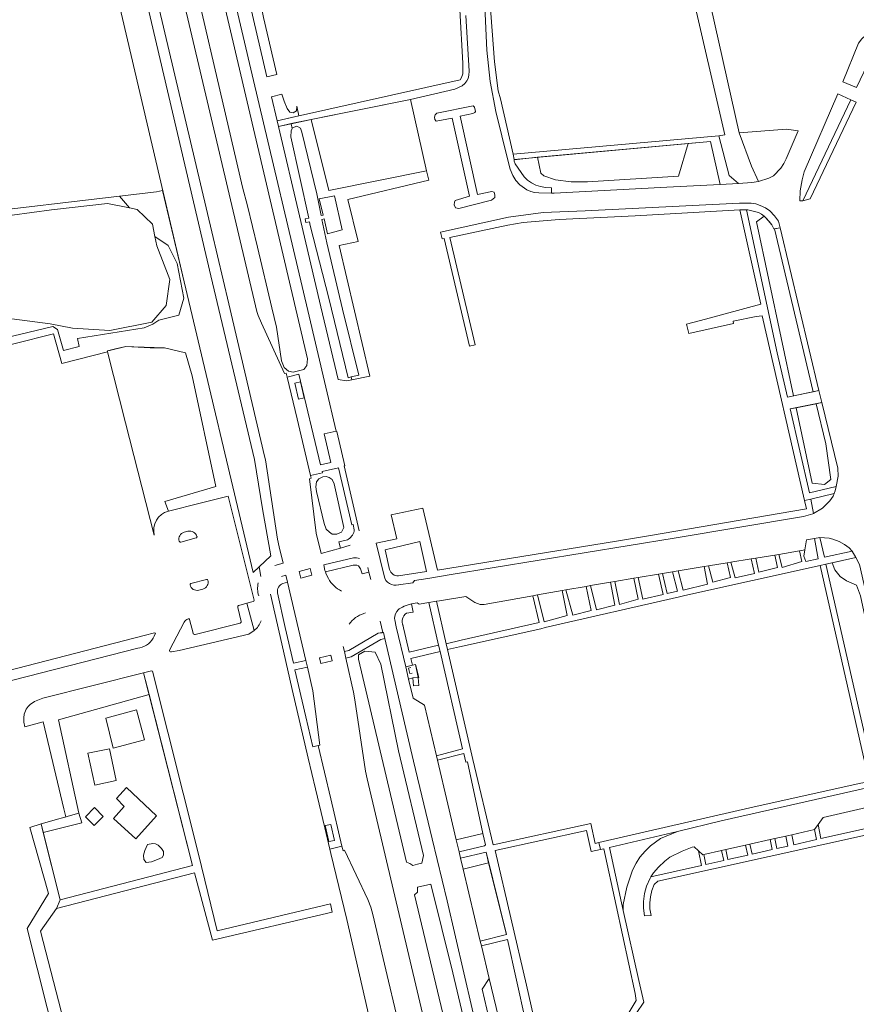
# Model space of a CAD drawing. Header units: metres. Extents: x 209813 to 223847, y 571801 to 587119.
# Tile 300 of 656: x 220373 to 220586, y 575829 to 576081. Entities that reach past the tile are written whole.
import ezdxf

# ---------------------------------------------------------------- set-up
doc = ezdxf.new("R2010")
doc.units = ezdxf.units.M
for name, color, linetype, lineweight in [('B-RO-GR-BEPLANTING_CULTUUR_BOSPLANTSOEN-GV', 8, 'Continuous', 0), ('B-RO-GR-BEPLANTING_CULTUUR_HEESTERS-GV', 8, 'Continuous', 0), ('B-RO-OG-TERREIN_CULTUURSCHEIDING-GV', 8, 'Continuous', 0), ('B-RO-OG-WEG-GV', 8, 'Continuous', 0), ('B-RO-VH-VERHARDING_TEGEL-GV', 8, 'Continuous', 0)]:
    doc.layers.add(name, color=color, linetype=linetype, lineweight=lineweight)

msp = doc.modelspace()

# ---------------------------------------------------------------- linework, layer by layer
at = {"layer": 'B-RO-GR-BEPLANTING_CULTUUR_BOSPLANTSOEN-GV', "flags": 128}
msp.add_lwpolyline([(220371.999, 576196.299), (220372.798, 576193.029), (220372.342, 576192.918), (220381.005, 576156.234), (220388.021, 576126.085), (220390.369, 576116.076), (220392.775, 576105.847), (220395.27, 576096.023), (220398.026, 576084.929), (220414.66, 576013.672), (220432.347, 575939.521), (220436.777, 575943.766), (220434.684, 575955.75), (220432.665, 575968.359), (220421.495, 576015.188), (220404.17, 576089.402), (220400.201, 576105.052), (220396.445, 576120.764), (220388.033, 576156.924), (220366.222, 576249.32)], dxfattribs=at)
for points in [[(220535.067, 576107.277), (220535.436, 576105.72), (220540.181, 576105.628), (220544.163, 576088.103), (220552.651, 576051.188), (220551.089, 576051), (220553.739, 576040.835), (220556.106, 576038.782), (220559.555, 576039.016), (220561.288, 576039.297), (220559.461, 576043.224), (220556.289, 576051.725), (220549.092, 576084.007), (220548.596, 576083.883), (220547.243, 576089.311), (220547.874, 576089.468), (220536.633, 576139.888), (220535.88, 576143.01), (220530.054, 576141.669), (220537.835, 576107.995)], [(220457.466, 575988.655), (220462.051, 575989.579), (220454.273, 576022.953), (220459.097, 576024.009), (220456.465, 576034.705), (220477.103, 576039.645), (220476.564, 576042.057), (220451.598, 576036.981), (220447.07, 576055.095), (220441.965, 576054.048), (220442.255, 576052.822), (220442.328, 576052.993), (220443.448, 576053.473), (220444.348, 576052.901), (220444.761, 576051.915), (220448.525, 576036.154), (220449.649, 576030.637), (220450.174, 576030.742), (220449.174, 576034.885), (220453.082, 576035.673), (220455.059, 576026.952), (220451.288, 576025.973), (220450.406, 576029.761), (220449.85, 576029.649), (220451.065, 576023.687), (220455.074, 576006.69), (220459.236, 575989.9), (220457.288, 575989.406)], [(220504.875, 576045.498), (220505.737, 576041.423), (220506.473, 576040.736), (220509.411, 576039.772), (220513.453, 576039.221), (220517.584, 576039.221), (220540.821, 576040.69), (220543.342, 576049.016)], [(220565.299, 576027.237), (220565.146, 576027.209), (220564.62, 576028.283), (220563.308, 576029.841), (220562.72, 576030.422), (220560.777, 576029.034), (220570.213, 575984.576), (220575.238, 575985.63)], [(220575.968, 575982.577), (220570.852, 575981.57), (220574.943, 575962.297), (220578.091, 575961.982), (220579.665, 575963.241), (220578.406, 575972.371)], [(220578.471, 575941.646), (220589.289, 575893.791), (220595.536, 575894.882), (220587.256, 575933.519), (220586.263, 575936.279), (220583.724, 575937.383), (220582.068, 575938.487), (220580.743, 575940.143), (220580.059, 575941.999)]]:
    msp.add_lwpolyline(points, close=True, dxfattribs=at)
at = {"layer": 'B-RO-GR-BEPLANTING_CULTUUR_HEESTERS-GV', "flags": 128}
for points in [[(220586.258, 576063.266), (220593.627, 576078.809), (220592.237, 576078.499), (220590.162, 576077.599), (220588.672, 576076.669), (220587.592, 576075.734), (220586.797, 576074.597), (220582.787, 576064.759)], [(220572.571, 576034.393), (220584.777, 576060.142), (220581.452, 576061.652), (220572.925, 576041.806), (220572.356, 576039.696), (220571.893, 576036.963), (220571.759, 576034.386)], [(220478.667, 576055.166), (220479.029, 576054.739), (220483.056, 576055.458), (220487.51, 576035.537), (220483.89, 576034.466), (220483.712, 576034.07), (220483.554, 576033.392), (220483.92, 576032.562), (220484.803, 576032.416), (220493.088, 576034.548), (220493.979, 576035.236), (220494.009, 576035.783), (220493.802, 576036.567), (220493.209, 576036.712), (220489.543, 576036.002), (220485.127, 576055.947), (220488.346, 576056.661), (220488.833, 576056.881), (220489.05, 576057.155), (220488.797, 576058.25), (220488.403, 576058.615), (220479.149, 576056.717), (220478.721, 576056.286), (220478.604, 576055.739)], [(220561.288, 576039.297), (220563.872, 576040.118), (220565.036, 576040.79), (220566.923, 576042.725), (220567.694, 576043.912), (220568.316, 576045.101), (220571.355, 576052.211), (220568.372, 576052.64), (220556.289, 576051.725), (220559.461, 576043.224)], [(220504.875, 576045.498), (220498.917, 576044.806), (220498.876, 576044.458), (220499.143, 576043.783), (220501.474, 576040.511), (220502.312, 576039.657), (220503.325, 576038.937), (220504.465, 576038.39), (220505.593, 576038.006), (220506.873, 576037.769), (220508.415, 576037.703), (220508.454, 576036.347), (220509.123, 576036.34), (220537.9, 576037.854), (220551.465, 576038.52), (220548.99, 576049.533), (220543.342, 576049.016), (220540.821, 576040.69), (220517.584, 576039.221), (220513.453, 576039.221), (220509.411, 576039.772), (220506.473, 576040.736), (220505.737, 576041.423)], [(220573.058, 575945.314), (220572.829, 575943.649), (220573.351, 575942.312), (220576.457, 575943.015), (220575.549, 575948.203), (220573.52, 575947.849)], [(220585.177, 575944.931), (220584.35, 575945.773), (220583.152, 575946.681), (220581.803, 575947.404), (220580.254, 575948.005), (220579.285, 575948.263), (220576.906, 575948.42), (220578.067, 575943.434)], [(220565.376, 575943.939), (220560.57, 575943.152), (220561.338, 575939.558), (220566.067, 575940.755)], [(220571.692, 575945.004), (220566.446, 575944.117), (220567.299, 575940.768), (220572.343, 575942.31)], [(220553.214, 575941.945), (220548.521, 575941.175), (220549.638, 575937.001), (220554.143, 575938.187)], [(220554.232, 575942.113), (220555.3, 575938.151), (220560.215, 575939.234), (220559.364, 575942.954)], [(220530.522, 575938.222), (220531.736, 575932.739), (220536.887, 575933.856), (220535.704, 575939.072)], [(220539.323, 575939.666), (220536.76, 575939.245), (220537.961, 575934.144), (220540.593, 575934.765)], [(220547.415, 575940.994), (220540.712, 575939.894), (220541.989, 575935), (220548.214, 575936.492)], [(220518.396, 575936.154), (220519.885, 575929.946), (220524.626, 575931.143), (220523.508, 575937.057)], [(220524.573, 575937.246), (220525.81, 575931.317), (220530.566, 575932.738), (220529.466, 575938.048)], [(220504.865, 575933.764), (220506.575, 575926.919), (220512.415, 575928.491), (220511.122, 575934.868)], [(220517.252, 575935.952), (220512.095, 575935.04), (220513.847, 575928.576), (220518.514, 575929.823)], [(220486.598, 575933.35), (220479.879, 575932.277), (220479.091, 575932.152), (220481.539, 575921.294), (220485.41, 575922.203), (220500, 575925.52), (220505.303, 575926.745), (220503.678, 575933.549), (220491.212, 575931.343), (220490.229, 575931.366), (220488.839, 575931.815)], [(220378.745, 575873.137), (220388.591, 575875.609), (220387.848, 575878.1), (220378.182, 575875.38)], [(220484.138, 575871.255), (220484.858, 575868.242), (220491.348, 575869.699), (220491.588, 575869.983), (220490.927, 575872.859)], [(220540.558, 575873.409), (220523.237, 575869.336), (220526.701, 575853.213), (220526.754, 575854.755), (220527.645, 575859.214), (220529.108, 575863.493), (220530.01, 575865.339), (220530.946, 575866.872), (220532.306, 575868.389), (220533.701, 575869.719), (220536.246, 575871.61)], [(220492.383, 575865.429), (220491.718, 575868.115), (220485.251, 575866.587), (220485.915, 575863.782)], [(220490.721, 575833.151), (220493.158, 575822.98), (220495.484, 575823.538), (220492.519, 575835.89)]]:
    msp.add_lwpolyline(points, close=True, dxfattribs=at)
for points in [[(220434.306, 575938.443), (220433.835, 575940.947), (220432.347, 575939.521), (220414.66, 576013.672), (220409.205, 576037.041), (220407.659, 576036.7), (220398.243, 576035.579), (220400.726, 576032.547), (220402.682, 576032.154), (220406.582, 576028.395), (220407.249, 576025.237), (220410.64, 576022.962), (220412.886, 576018.414), (220414.618, 576009.497), (220413.382, 576005.199), (220408.248, 576003.951), (220406.671, 576002.854), (220404.477, 576001.962), (220387.474, 575999.22), (220387.885, 575997.232), (220383.908, 575996.203), (220382.4, 576001.551), (220381.211, 576002.294), (220350.584, 575995.002)], [(220350.882, 575992.765), (220381.319, 576000.454), (220383.447, 575992.837), (220395.112, 575995.842), (220395.172, 575996.068), (220397.552, 575996.683), (220399.815, 575997.163), (220406.054, 575996.889), (220409.688, 575996.82), (220415.036, 575995.586), (220416.716, 575989.685), (220422.79, 575961.416), (220409.808, 575957.596), (220410.67, 575955.19), (220418.778, 575957.174), (220425.888, 575958.958), (220432.543, 575932.416)], [(220415.647, 575950.032), (220414.7, 575949.81)], [(220413.814, 575947.267), (220417.767, 575948.319)], [(220420.421, 575937.74), (220416.422, 575936.693)], [(220418.44, 575935.009), (220419.457, 575935.285)], [(220432.302, 575932.064), (220430.69, 575931.644), (220432.553, 575924.713)], [(220387.848, 575878.1), (220382.645, 575901.872), (220405.769, 575908.34), (220404.355, 575913.907), (220378.66, 575907.39), (220376.503, 575906.577), (220375.416, 575905.843), (220374.931, 575905.336), (220374.407, 575904.584), (220373.912, 575903.355), (220373.752, 575902.427), (220373.81, 575901.325), (220374.077, 575900.137), (220378.695, 575901.415), (220384.011, 575879.177), (220384.544, 575877.143), (220384.451, 575877.086)], [(220470.058, 575821.591), (220466.882, 575835.211), (220462.882, 575852.173), (220462.293, 575854.116), (220461.56, 575856.015), (220455.652, 575868.593), (220455.248, 575868.491), (220454.974, 575869.639), (220451.835, 575868.87), (220452.092, 575867.759), (220456.171, 575850.946), (220464.737, 575813.744)]]:
    msp.add_lwpolyline(points, dxfattribs=at)
at = {"layer": 'B-RO-GR-BEPLANTING_CULTUUR_HEESTERS-GV'}
for points in [[(220414.7, 575949.81, 0.3996371), (220413.43, 575947.49)], [(220417.97, 575948.68, 0.3969736), (220415.647, 575950.032)], [(220413.43, 575947.49, 0.4259984), (220413.814, 575947.267)], [(220417.767, 575948.319, 0.4183875), (220417.97, 575948.68)], [(220416.422, 575936.693, 0.3842622), (220416.2, 575936.35)], [(220419.457, 575935.285, 0.4106641), (220420.77, 575937.54)], [(220420.77, 575937.54, 0.406413), (220420.421, 575937.74)], [(220433.72, 575933.551, -0.1411242), (220433.623, 575936.86)], [(220416.2, 575936.35, 0.425737), (220418.44, 575935.009)], [(220432.543, 575932.416, -0.4090285), (220432.302, 575932.064)], [(220432.553, 575924.713, 0.1380577), (220434.336, 575927.144)]]:
    msp.add_lwpolyline(points, format="xyb", dxfattribs=at)
at = {"layer": 'B-RO-OG-TERREIN_CULTUURSCHEIDING-GV', "flags": 128}
for points in [[(220434.41, 576003.176), (220440.328, 575990.311), (220440.727, 575990.403), (220440.977, 575989.356), (220443.994, 575990.118), (220449.509, 575966.965), (220452.14, 575967.56), (220450.416, 575974.866), (220453.462, 575975.591), (220450.869, 575986.831), (220446.226, 576006.378), (220432.383, 576065.094), (220423.161, 576104.659), (220419.426, 576120.608), (220410.342, 576159.171), (220405.823, 576178.943), (220397.186, 576215.355), (220392.07, 576237.27), (220376.762, 576303.064), (220372.696, 576320.301), (220370.747, 576328.504), (220370.045, 576328.318)], [(220358.703, 576325.673), (220358, 576325.527), (220368.935, 576278.992), (220378.071, 576240.217), (220387.01, 576202.397), (220396.366, 576162.665), (220414.206, 576087.07), (220433.235, 576006.095), (220433.557, 576005.118), (220434.41, 576003.176)], [(220417.679, 576115.564), (220446.188, 575994.035), (220446.011, 575992.345), (220445.259, 575991.287), (220442.525, 575990.626), (220441.361, 575990.895), (220440.251, 575991.846), (220439.571, 575993.503), (220438.267, 576002.1), (220437.107, 576007.057), (220433.377, 576022.537), (220430.872, 576033.067), (220429.568, 576037.867), (220412.851, 576109.942)], [(220400.726, 576032.547), (220398.243, 576035.579), (220360.601, 576031.099), (220342.28, 576028.84), (220338.75, 576055.13), (220338.854, 576058.132), (220336.67, 576057.61)], [(220334.53, 576054.16), (220336.52, 576037.91), (220336.82, 576034.62), (220336.71, 576031.21), (220336.22, 576027.97), (220336.028, 576027.293), (220344.396, 576027.616), (220354.789, 576028.575), (220360.72, 576029.326), (220380.824, 576032.054), (220395.138, 576033.671), (220400.726, 576032.547)], [(220350.584, 575995.002), (220381.211, 576002.294), (220382.4, 576001.551), (220383.908, 575996.203), (220387.885, 575997.232), (220387.474, 575999.22), (220404.477, 576001.962), (220406.671, 576002.854), (220408.248, 576003.951), (220413.382, 576005.199), (220414.618, 576009.497), (220412.886, 576018.414), (220410.64, 576022.962), (220407.249, 576025.237), (220407.748, 576022.872), (220411.009, 576014.28), (220410.091, 576007.616), (220406.477, 576003.411), (220395.711, 576001.303), (220386.183, 576001.839), (220380.488, 576002.984), (220370.75, 576004.229)], [(220410.67, 575955.19), (220409.808, 575957.596), (220422.79, 575961.416), (220416.716, 575989.685), (220415.036, 575995.586), (220409.688, 575996.82), (220401.872, 575997.094), (220399.815, 575997.163), (220395.633, 575996.203), (220395.172, 575996.068), (220395.112, 575995.842), (220399.751, 575977.691)], [(220399.751, 575977.691), (220407.08, 575949)], [(220454.062, 575966.242), (220449.923, 575965.253), (220449.99, 575964.965), (220446.952, 575964.248), (220447.12, 575963.541), (220446.692, 575963.441), (220448.414, 575949.567), (220449.663, 575944.35), (220454.579, 575945.741), (220454.143, 575947.293), (220456.359, 575947.858), (220456.666, 575948.035), (220456.989, 575948.265), (220457.637, 575949.04)], [(220458.103, 575950.396), (220457.805, 575951.796), (220457.452, 575951.711), (220454.062, 575966.242)], [(220469.398, 575938.641), (220476.523, 575939.727), (220474.805, 575947.432), (220465.962, 575945.327), (220467.128, 575940.303)], [(220462.317, 575937.719), (220461.835, 575939.622), (220460.089, 575939.194), (220459.724, 575940.413), (220459.162, 575941.189), (220458.726, 575941.396), (220457.784, 575941.36), (220450.756, 575939.642), (220450.974, 575939.076), (220451.523, 575937.984)], [(220438.514, 575934.29), (220440.452, 575925.449), (220442.561, 575916.357), (220445.752, 575917.042), (220441.088, 575937.054), (220439.92, 575936.73)], [(220411.43, 575919.26), (220413.42, 575919.56), (220431.201, 575923.737), (220432.553, 575924.713), (220430.69, 575931.644), (220428.682, 575931.12)], [(220470.397, 575926.461), (220472.13, 575919.207), (220479.623, 575920.991), (220477.136, 575931.816), (220474.623, 575931.421), (220474.184, 575931.73), (220472.747, 575931.481), (220473.103, 575929.406), (220471.437, 575929.12)], [(220428.369, 575930.585), (220429.226, 575926.957)], [(220460.994, 575929.169), (220460.532, 575929.015)], [(220414.664, 575926.787), (220410.98, 575919.71)], [(220416.96, 575924.021), (220416.096, 575927.467)], [(220429.003, 575926.566), (220417.497, 575923.699)], [(220465.424, 575924.149), (220464.688, 575927.066)], [(220455.294, 575920.65), (220455.591, 575919.336), (220456.76, 575919.622), (220464.193, 575923.984), (220465.212, 575924.089), (220465.424, 575924.149)], [(220490.352, 575818.906), (220481.78, 575855.687), (220477.997, 575871.52), (220473.239, 575891.306), (220469.965, 575905.136), (220465.904, 575922.617), (220464.842, 575922.363), (220457.344, 575917.999), (220455.972, 575917.652), (220457.907, 575908.984), (220458.23, 575907.035), (220460.999, 575888.786), (220461.38, 575886.814), (220478.751, 575813.275)], [(220404.451, 575866.26), (220404.331, 575867.339), (220404.703, 575868.581), (220405.351, 575870.068), (220406.677, 575870.291), (220407.359, 575870.221)], [(220409.426, 575868.275), (220408.958, 575869.095), (220408.052, 575869.874), (220407.359, 575870.221)], [(220404.451, 575866.26), (220405.035, 575865.478)], [(220407.917, 575866.221), (220406.403, 575865.656), (220405.035, 575865.478)], [(220407.917, 575866.221), (220409.086, 575866.758)], [(220409.426, 575868.275), (220409.426, 575867.38), (220409.086, 575866.758)], [(220484.798, 575809.864), (220473.477, 575857.201), (220474.273, 575857.871), (220474.241, 575859.213), (220477.652, 575859.955), (220483.285, 575837.335), (220494.625, 575789.084)]]:
    msp.add_lwpolyline(points, dxfattribs=at)
for points in [[(220476.564, 576042.057), (220472.489, 576060.269), (220447.07, 576055.095), (220451.598, 576036.981)], [(220453.981, 575988.737), (220456.094, 575988.401), (220457.466, 575988.655), (220457.288, 575989.406), (220456.543, 575989.218), (220451.578, 576009.525), (220446.824, 576028.078), (220446.689, 576028.986), (220445.747, 576028.799), (220445.543, 576029.757), (220446.546, 576029.952), (220441.901, 576050.673), (220442.007, 576052.242), (220442.255, 576052.822), (220441.965, 576054.048), (220438.756, 576053.346), (220444.131, 576030.563), (220449.595, 576007.295)], [(220562.72, 576030.422), (220562.037, 576030.959), (220561.283, 576031.432), (220558.526, 576032.07), (220558.184, 576032.072), (220566.011, 575995.578), (220568.618, 575984.242), (220570.213, 575984.576), (220560.777, 576029.034)], [(220565.299, 576027.237), (220575.238, 575985.63), (220576.655, 575985.927), (220566.786, 576027.51)], [(220575.968, 575982.577), (220578.406, 575972.371), (220579.665, 575963.241), (220578.091, 575961.982), (220574.943, 575962.297), (220570.852, 575981.57), (220569.303, 575981.265), (220574.237, 575959.814), (220581.107, 575961.47), (220581.586, 575964.071), (220581.457, 575966.163), (220577.4, 575982.859)], [(220450.408, 575952.044), (220448.473, 575960.182), (220448.339, 575961.394), (220448.51, 575962.677), (220449.071, 575963.443), (220450.081, 575963.948), (220450.933, 575964.043), (220451.675, 575963.746), (220452.451, 575963.28), (220452.972, 575962.144), (220455.451, 575951.018), (220454.861, 575949.837), (220453.684, 575949.283), (220452.479, 575949.283), (220451.784, 575949.77), (220450.911, 575950.546)], [(220580.555, 575959.633), (220574.582, 575958.255), (220575.273, 575954.587), (220577.546, 575955.91), (220579.431, 575957.758), (220580.303, 575959.018)], [(220586.119, 575943.344), (220580.059, 575941.999), (220580.743, 575940.143), (220582.068, 575938.487), (220583.724, 575937.383), (220586.263, 575936.279), (220587.256, 575933.519), (220595.536, 575894.882), (220597.351, 575895.206), (220597.206, 575896.371), (220596.695, 575898.803), (220587.284, 575940.479), (220586.983, 575941.527)], [(220474.204, 575865.014), (220473.08, 575864.73), (220472.263, 575865.261), (220471.41, 575865.579), (220459.184, 575917.395), (220459.173, 575918.482), (220460.798, 575919.386), (220463.439, 575919.195), (220464.874, 575916.082), (220469.382, 575893.989), (220475.749, 575867.247), (220475.327, 575865.297)], [(220474.447, 575912.696), (220474.598, 575910.644), (220473.234, 575910.544), (220473.086, 575912.59), (220471.959, 575912.314), (220473.14, 575907.419), (220476.002, 575905.674), (220479.1, 575892.749), (220485.763, 575894.514), (220480.011, 575919.311), (220472.559, 575917.554), (220472.988, 575915.811), (220473.711, 575915.98)], [(220448.872, 575895.353), (220449.299, 575895.453), (220447.541, 575909.325), (220446.137, 575915.38), (220442.917, 575914.696), (220445.731, 575902.621), (220447.515, 575895.046)], [(220383.061, 575855.95), (220416.851, 575864.69), (220405.769, 575908.34), (220382.645, 575901.872), (220387.848, 575878.1), (220388.591, 575875.609), (220378.745, 575873.137)], [(220402.515, 575904.441), (220404.579, 575896.765), (220396.614, 575894.701), (220394.674, 575902.336)], [(220397.379, 575886.451), (220391.879, 575885.201), (220390.113, 575893.364), (220395.629, 575894.534)], [(220490.927, 575872.859), (220486.958, 575891.186), (220486.554, 575891.103), (220486.05, 575893.275), (220479.379, 575891.583), (220481.954, 575880.391), (220484.138, 575871.255)], [(220397.462, 575881.826), (220399.946, 575884.594), (220407.67, 575877.41), (220402.337, 575871.535), (220396.712, 575876.743), (220399.379, 575879.743)], [(220391.771, 575874.922), (220389.503, 575877.151), (220391.793, 575879.483), (220394.063, 575877.253)], [(220576.46, 575875.166), (220577.139, 575871.581), (220592.111, 575874.966), (220590.976, 575880.039), (220577.786, 575876.998)], [(220575.53, 575873.882), (220569.774, 575872.58), (220570.26, 575870.025), (220576.084, 575871.342)], [(220564.251, 575871.332), (220559.07, 575870.16), (220559.603, 575867.616), (220564.748, 575868.779)], [(220565.382, 575871.587), (220565.906, 575869.041), (220568.722, 575869.677), (220568.188, 575872.222)], [(220545.928, 575868.451), (220544.801, 575869.466), (220544.35, 575869.363), (220541.789, 575868.393), (220538.65, 575866.857), (220537.32, 575865.85), (220535.712, 575864.323), (220534.452, 575862.805), (220533.803, 575861.782), (220546.708, 575864.7)], [(220547.279, 575867.494), (220547.794, 575864.945), (220552.407, 575865.988), (220551.837, 575868.525)], [(220552.939, 575868.774), (220553.462, 575866.227), (220558.499, 575867.366), (220557.965, 575869.91)], [(220490.26, 575845.433), (220496.908, 575847.141), (220492.383, 575865.429), (220485.915, 575863.782)], [(220495.484, 575823.538), (220501.787, 575825.051), (220497.242, 575845.794), (220490.552, 575844.199), (220492.519, 575835.89)]]:
    msp.add_lwpolyline(points, close=True, dxfattribs=at)
at = {"layer": 'B-RO-OG-TERREIN_CULTUURSCHEIDING-GV'}
for points in [[(220407.08, 575949, -0.4064796), (220410.67, 575955.19)], [(220457.637, 575949.04, 0.2011629), (220458.103, 575950.396)], [(220467.128, 575940.303, 0.3679987), (220469.398, 575938.641)], [(220451.523, 575937.984, 0.1590099), (220454.873, 575934.763)], [(220428.682, 575931.12, 0.4349262), (220428.369, 575930.585)], [(220460.532, 575929.015, 0.1693526), (220456.791, 575926.301)], [(220471.437, 575929.12, 0.3750569), (220470.588, 575925.92)], [(220415.74, 575927.67, 0.2045718), (220414.664, 575926.787)], [(220416.096, 575927.467, 0.4197939), (220415.74, 575927.67)], [(220429.226, 575926.957, -0.419126), (220429.003, 575926.566)], [(220417.497, 575923.699, -0.4127843), (220416.96, 575924.021)], [(220410.98, 575919.71, 0.6), (220411.43, 575919.26)]]:
    msp.add_lwpolyline(points, format="xyb", dxfattribs=at)
at = {"layer": 'B-RO-OG-WEG-GV', "flags": 128}
for points in [[(220357.131, 576288.759), (220366.222, 576249.32), (220388.033, 576156.924), (220396.445, 576120.764), (220400.201, 576105.052), (220404.17, 576089.402), (220421.495, 576015.188), (220432.665, 575968.359), (220434.684, 575955.75), (220436.777, 575943.766), (220433.835, 575940.947), (220434.306, 575938.443)], [(220437.862, 575941.32), (220439.935, 575941.91), (220438.904, 575946.08), (220438.481, 575948.025), (220435.451, 575968.241), (220435.24, 575969.222), (220426.089, 576008.081), (220421.785, 576026.486), (220394.583, 576141.822), (220385.367, 576181.085), (220366.967, 576259.136)]]:
    msp.add_lwpolyline(points, dxfattribs=at)
for points in [[(220438.34, 576066.577), (220434.955, 576081.191), (220434.152, 576084.918), (220434.689, 576085.296), (220436.542, 576085.71), (220437.173, 576084.772), (220436.956, 576086.146), (220433.376, 576085.662), (220431.509, 576084.356), (220435.769, 576065.981)], [(220443.985, 576056.07), (220443.434, 576058.549), (220443.346, 576057.33), (220442.526, 576056.832), (220441.675, 576057.019), (220440.977, 576057.94), (220440.2, 576059.847), (220439.648, 576061.6), (220436.946, 576060.957), (220438.41, 576054.803)]]:
    msp.add_lwpolyline(points, close=True, dxfattribs=at)
at = {"layer": 'B-RO-VH-VERHARDING_TEGEL-GV', "flags": 128}
for points in [[(220491.018, 576093.336), (220491.931, 576072.804), (220492.809, 576064.793), (220494.263, 576057.212), (220497.261, 576044.736), (220497.897, 576042.452), (220498.541, 576040.865), (220499.337, 576039.575), (220500.346, 576038.482), (220502.138, 576037.194), (220503.191, 576036.748), (220504.109, 576036.49), (220505.204, 576036.379), (220508.454, 576036.347), (220508.415, 576037.703), (220506.873, 576037.769), (220505.593, 576038.006), (220504.465, 576038.39), (220503.325, 576038.937), (220502.312, 576039.657), (220501.474, 576040.511), (220499.143, 576043.783), (220498.876, 576044.458), (220498.89, 576044.951)], [(220498.64, 576046.315), (220495.44, 576060.386), (220494.781, 576062.483), (220493.879, 576069.873), (220492.323, 576090.276)], [(220485.054, 576083.142), (220485.812, 576069.494), (220485.785, 576066.818), (220485.489, 576065.85), (220485.084, 576065.245), (220442.061, 576055.64), (220438.41, 576054.803), (220438.756, 576053.346), (220442.47, 576054.159), (220472.489, 576060.269), (220483.766, 576062.881), (220485.604, 576063.708), (220486.283, 576064.361), (220486.8, 576065.04), (220487.129, 576065.635), (220487.374, 576066.478), (220487.409, 576067.436), (220486.607, 576081.657)], [(220558.184, 576032.072), (220558.526, 576032.07), (220561.283, 576031.432), (220562.037, 576030.959), (220562.72, 576030.422), (220563.973, 576029.106), (220564.62, 576028.283), (220565.146, 576027.209), (220566.786, 576027.51), (220566.388, 576029.19), (220565.344, 576030.582), (220564.162, 576031.826), (220563.049, 576032.584), (220561.687, 576033.195), (220560.545, 576033.568), (220559.352, 576033.754), (220556.428, 576033.759), (220517.018, 576031.792), (220506.323, 576031.377), (220497.438, 576030.222), (220480.071, 576026.382), (220480.53, 576024.631), (220481.057, 576024.743), (220487.49, 575997.301), (220488.957, 575997.613), (220482.525, 576025.055), (220497.305, 576028.195), (220501.182, 576028.816), (220510.387, 576029.631), (220529.774, 576030.518), (220556.484, 576032.079)], [(220574.582, 575958.255), (220580.555, 575959.633), (220580.851, 575960.357), (220581.107, 575961.47), (220574.237, 575959.814), (220569.303, 575981.265), (220577.4, 575982.859), (220576.655, 575985.927), (220568.618, 575984.242), (220566.011, 575995.578), (220558.184, 576032.072), (220556.484, 576032.079), (220561.818, 576008.004), (220547.7, 576004.188), (220542.914, 576002.915), (220543.46, 576000.527), (220554.888, 576003.051), (220554.765, 576003.674), (220560.643, 576004.834), (220562.182, 576004.989), (220573.001, 575957.908)], [(220459.359, 575950.135), (220455.506, 575966.694), (220455.696, 575966.737), (220453.634, 575975.527), (220453.462, 575975.591), (220450.416, 575974.866), (220452.14, 575967.56), (220449.509, 575966.965), (220443.994, 575990.118), (220440.977, 575989.356), (220443.52, 575978.717), (220446.952, 575964.248)], [(220446.952, 575964.248), (220449.99, 575964.965), (220449.923, 575965.253), (220454.062, 575966.242), (220457.452, 575951.711), (220457.805, 575951.796), (220458.103, 575950.396)], [(220572.695, 575953.756), (220575.129, 575954.503), (220575.273, 575954.587), (220574.582, 575958.255), (220573.001, 575957.908), (220573.499, 575955.739), (220533.166, 575948.859), (220525.006, 575947.495), (220479.321, 575940.136), (220475.62, 575955.951), (220467.532, 575954.249), (220468.933, 575948.109), (220463.732, 575946.949), (220465.714, 575938.621)], [(220469.379, 575936.314), (220473.075, 575936.863), (220473.496, 575937.461), (220476.857, 575938.007), (220482.328, 575938.935), (220539.759, 575948.289), (220572.695, 575953.756)], [(220457.637, 575949.04), (220456.989, 575948.265), (220456.666, 575948.035), (220456.359, 575947.858), (220454.143, 575947.293), (220454.579, 575945.741), (220457.044, 575946.486)], [(220578.471, 575941.646), (220586.119, 575943.344), (220585.177, 575944.931), (220578.067, 575943.434), (220576.906, 575948.42), (220575.549, 575948.203), (220576.457, 575943.015), (220573.351, 575942.312), (220572.829, 575943.649), (220573.058, 575945.314), (220571.692, 575945.004), (220572.343, 575942.31), (220567.299, 575940.768), (220566.446, 575944.117), (220565.376, 575943.939), (220566.067, 575940.755), (220561.338, 575939.558), (220560.57, 575943.152), (220559.364, 575942.954), (220560.215, 575939.234), (220555.3, 575938.151), (220554.232, 575942.113), (220553.214, 575941.945), (220554.143, 575938.187), (220549.638, 575937.001), (220548.521, 575941.175), (220547.415, 575940.994), (220548.214, 575936.492), (220541.989, 575935), (220540.712, 575939.894), (220539.323, 575939.666), (220540.593, 575934.765), (220537.961, 575934.144), (220536.76, 575939.245), (220535.704, 575939.072), (220536.887, 575933.856), (220531.736, 575932.739), (220530.522, 575938.222), (220529.466, 575938.048), (220530.566, 575932.738), (220525.81, 575931.317), (220524.573, 575937.246), (220523.508, 575937.057), (220524.626, 575931.143), (220519.885, 575929.946), (220518.396, 575936.154), (220517.252, 575935.952), (220518.514, 575929.823), (220513.847, 575928.576), (220512.095, 575935.04), (220511.122, 575934.868), (220512.415, 575928.491), (220506.575, 575926.919), (220504.865, 575933.764), (220503.678, 575933.549), (220505.303, 575926.745), (220500, 575925.52), (220485.41, 575922.203), (220481.539, 575921.294), (220481.889, 575919.838), (220484.93, 575920.53), (220505.673, 575925.161), (220506.846, 575925.498), (220541.113, 575933.266), (220542.423, 575933.639), (220577.006, 575941.321)], [(220457.937, 575943.205), (220450.307, 575941.451), (220450.624, 575939.985), (220450.756, 575939.642)], [(220450.756, 575939.642), (220457.784, 575941.36), (220458.726, 575941.396), (220459.162, 575941.189), (220459.724, 575940.413), (220460.089, 575939.194), (220461.835, 575939.622), (220461.536, 575940.814)], [(220439.92, 575936.73), (220441.088, 575937.054), (220440.676, 575938.823), (220439.512, 575938.484)], [(220436.752, 575933.952), (220440.01, 575919.39), (220442.26, 575909.632), (220446.36, 575892.105), (220448.224, 575884.303), (220450.579, 575874.297), (220451.835, 575868.87), (220454.974, 575869.639), (220452.098, 575881.705), (220448.872, 575895.353), (220447.515, 575895.046), (220445.731, 575902.621), (220442.917, 575914.696), (220446.137, 575915.38), (220445.752, 575917.042), (220442.561, 575916.357), (220440.452, 575925.449), (220438.514, 575934.29)], [(220471.437, 575929.12), (220473.103, 575929.406), (220472.747, 575931.481), (220471.821, 575931.235), (220470.858, 575930.898), (220470.39, 575930.686), (220469.552, 575930.21), (220469.322, 575930.007)], [(220481.539, 575921.294), (220479.091, 575932.152), (220477.136, 575931.816), (220479.623, 575920.991)], [(220468.41, 575927.752), (220468.435, 575927.415), (220468.773, 575925.67), (220471.242, 575915.404), (220472.988, 575915.811), (220472.559, 575917.554), (220480.011, 575919.311), (220479.623, 575920.991), (220472.13, 575919.207), (220470.397, 575926.461)], [(220407.063, 575923.245), (220407.417, 575923.999), (220407.174, 575924.122), (220404.5, 575923.433)], [(220404.5, 575923.433), (220361.987, 575912.482), (220362.24, 575911.466)], [(220363.377, 575910.363), (220363.654, 575910.28), (220363.942, 575910.238), (220402.906, 575920.175), (220403.383, 575920.265)], [(220480.011, 575919.311), (220485.763, 575894.514), (220479.1, 575892.749), (220479.379, 575891.583), (220486.05, 575893.275), (220486.554, 575891.103), (220486.958, 575891.186), (220490.927, 575872.859), (220491.588, 575869.983), (220491.348, 575869.699), (220484.858, 575868.242), (220485.251, 575866.587), (220491.718, 575868.115), (220496.908, 575847.141), (220490.26, 575845.433), (220490.552, 575844.199), (220497.242, 575845.794), (220501.787, 575825.051)], [(220520.502, 575870.555), (220519.603, 575870.349), (220518.477, 575875.456), (220493.579, 575870), (220488.381, 575891.77), (220483.656, 575912.122), (220481.889, 575919.838)], [(220382.112, 575853.748), (220417.302, 575862.824), (220421.908, 575845.621), (220452.507, 575852.839), (220452.026, 575854.892), (220423.139, 575847.999), (220418.371, 575867.611), (220406.594, 575914.327), (220406.38, 575914.42), (220404.355, 575913.907), (220416.851, 575864.69), (220383.061, 575855.95)], [(220471.242, 575915.404), (220471.959, 575912.314), (220473.086, 575912.59), (220474.574, 575912.706), (220473.711, 575915.98), (220472.988, 575915.811)], [(220472.879, 575913.823), (220472.292, 575913.688), (220471.973, 575915.077), (220472.56, 575915.212)], [(220540.513, 575783.932), (220539.63, 575787.707), (220538.998, 575787.562), (220530.036, 575826.927), (220531.955, 575829.859), (220530.71, 575835.332), (220526.701, 575853.213), (220523.237, 575869.336), (220540.558, 575873.409), (220551.703, 575876.076), (220569.412, 575880.124), (220589.346, 575884.602), (220591.742, 575885.325), (220593.068, 575885.934), (220593.972, 575886.733), (220594.076, 575886.889), (220590.97, 575886.357)], [(220589.489, 575886.104), (220587.366, 575885.742), (220560.143, 575879.661), (220520.502, 575870.555), (220520.932, 575868.808), (220521.775, 575869.002), (220524.919, 575854.514), (220529.737, 575832.005), (220530.053, 575830.263), (220528.228, 575827.306), (220537.733, 575786.223), (220538.728, 575786.434), (220539.421, 575783.72)], [(220450.651, 575874.902), (220452.088, 575875.209), (220453.061, 575871.124), (220451.624, 575870.817)], [(220450.651, 575874.902), (220451.624, 575870.817)], [(220531.52, 575720.238), (220528.512, 575719.542), (220510.13, 575798.383), (220502.016, 575834.146), (220494.07, 575868.526), (220517.332, 575873.678), (220518.529, 575868.255), (220520.932, 575868.808)], [(220592.111, 575874.966), (220577.139, 575871.581), (220576.46, 575875.166), (220575.53, 575873.882), (220576.084, 575871.342), (220570.26, 575870.025), (220569.774, 575872.58), (220568.188, 575872.222), (220568.722, 575869.677), (220565.906, 575869.041), (220565.382, 575871.587), (220564.251, 575871.332), (220564.748, 575868.779), (220559.603, 575867.616), (220559.07, 575870.16), (220557.965, 575869.91), (220558.499, 575867.366), (220553.462, 575866.227), (220552.939, 575868.774), (220551.837, 575868.525), (220552.407, 575865.988), (220547.794, 575864.945), (220547.279, 575867.494), (220547.049, 575867.442), (220545.928, 575868.451), (220546.708, 575864.7), (220533.803, 575861.782), (220533.605, 575861.469), (220532.701, 575859.474), (220532.184, 575857.551), (220531.94, 575855.562), (220531.934, 575853.782), (220532.198, 575851.902), (220533.82, 575851.971), (220533.526, 575853.679), (220533.516, 575855.185), (220533.669, 575856.727), (220534.021, 575858.366), (220534.622, 575859.866), (220535.576, 575860.69), (220592.403, 575873.334)]]:
    msp.add_lwpolyline(points, dxfattribs=at)
for points in [[(220574.444, 576034.844), (220586.15, 576059.536), (220584.777, 576060.142), (220572.571, 576034.393)], [(220498.89, 576044.951), (220548.99, 576049.533), (220551.465, 576038.52), (220556.106, 576038.782), (220553.739, 576040.835), (220551.089, 576051), (220498.64, 576046.315)], [(220442.898, 575987.85), (220444.345, 575988.194), (220445.309, 575984.121), (220443.862, 575983.777)], [(220589.289, 575893.791), (220578.471, 575941.646), (220577.006, 575941.321), (220589.489, 575886.104), (220590.97, 575886.357)], [(220447.259, 575938.843), (220446.852, 575940.488), (220444.073, 575939.729), (220444.432, 575938.066)], [(220455.972, 575917.652), (220457.344, 575917.999), (220464.842, 575922.363), (220465.904, 575922.617), (220465.543, 575924.183), (220465.175, 575924.187), (220464.193, 575923.984), (220456.76, 575919.622), (220455.591, 575919.336)], [(220449.225, 575917.738), (220449.575, 575916.271), (220452.447, 575916.942), (220452.094, 575918.435)], [(220391.879, 575885.201), (220397.379, 575886.451), (220395.629, 575894.534), (220390.113, 575893.364)], [(220399.946, 575884.594), (220397.462, 575881.826), (220399.379, 575879.743), (220396.712, 575876.743), (220402.337, 575871.535), (220407.67, 575877.41)], [(220391.793, 575879.483), (220389.503, 575877.151), (220391.771, 575874.922), (220394.063, 575877.253)], [(220386.936, 575800.802), (220389.936, 575801.809), (220378.028, 575847.919), (220382.112, 575853.748), (220383.061, 575855.95), (220378.182, 575875.38), (220375.325, 575874.372), (220380.122, 575857.548), (220374.627, 575848.606), (220379.767, 575828.358)]]:
    msp.add_lwpolyline(points, close=True, dxfattribs=at)
at = {"layer": 'B-RO-VH-VERHARDING_TEGEL-GV'}
for points in [[(220459.473, 575943.058, 0.1178804), (220457.937, 575943.205)], [(220438.514, 575934.29, -0.3477817), (220439.92, 575936.73)], [(220465.714, 575938.621, 0.4420369), (220469.439, 575936.364)], [(220469.322, 575930.007, 0.2038309), (220468.41, 575927.752)], [(220403.383, 575920.265, 0.2289512), (220407.063, 575923.245)]]:
    msp.add_lwpolyline(points, format="xyb", dxfattribs=at)

doc.saveas('drawing.dxf')
